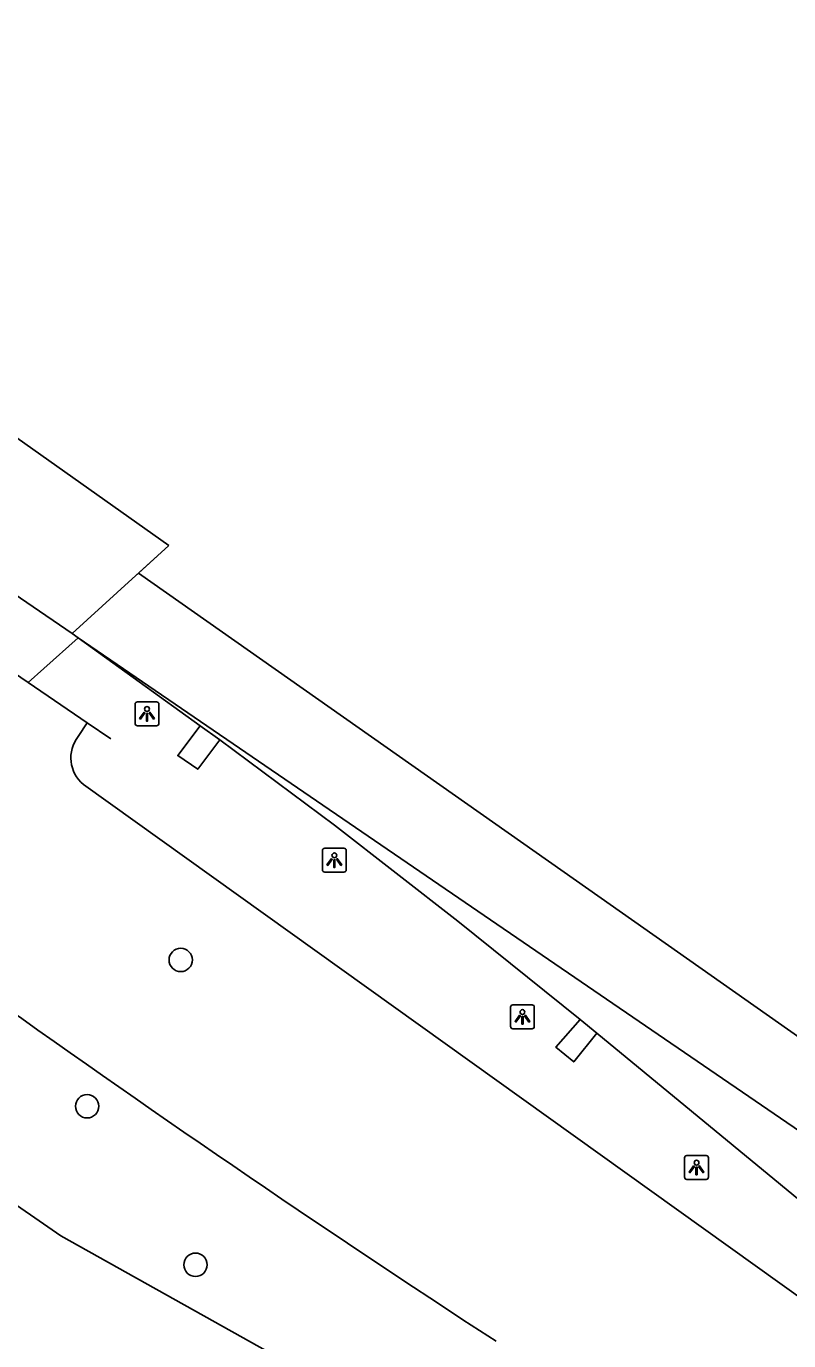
# Model space of a CAD drawing. Extents: x 157466 to 158888, y 383063 to 384677.
# Drawn here: x 158361.8 to 158393.8, y 384184.2 to 384239.3 of the extents above; entities that cross this region are included whole.
import ezdxf

# ---------------------------------------------------------------- set-up
doc = ezdxf.new("R2010")
doc.units = 0
for name, color, linetype in [('IMGEO_Berm_groen', 7, 'Continuous'), ('IMGEO_Boom', 7, 'Continuous'), ('IMGEO_Dek', 7, 'Continuous'), ('IMGEO_Groenvoorziening', 7, 'Continuous'), ('IMGEO_Hek', 7, 'Continuous'), ('IMGEO_Lichtpunt', 7, 'Continuous'), ('IMGEO_Loofbos', 7, 'Continuous'), ('IMGEO_Rijbaan_lokaal_open', 7, 'Continuous'), ('IMGEO_Rijbaan_regionaal_gesloten', 7, 'Continuous'), ('IMGEO_Verkeerseiland_gesloten', 7, 'Continuous')]:
    doc.layers.add(name, color=color, linetype=linetype)

msp = doc.modelspace()

# ---------------------------------------------------------------- linework, layer by layer
at = {"layer": 'IMGEO_Berm_groen'}
for points in [[(158361.905, 384211.819), (158362.557, 384212.403), (158363.999, 384213.694)], [(158361.905, 384211.819), (158364.381, 384210.132), (158363.998, 384209.55)], [(158364.226, 384207.542), (158409.706, 384174.963), (158454.193, 384143.399), (158509.531, 384101.598), (158556.106, 384066.154), (158560.057, 384064.967), (158561.452, 384065.409)]]:
    msp.add_lwpolyline(points, dxfattribs=at)
msp.add_arc((158365.157, 384208.665), 1.459, 142.6378, 230.3181, dxfattribs=at)
at = {"layer": 'IMGEO_Boom'}
for centre in [(158368.301, 384200.183), (158364.378, 384194.048), (158368.922, 384187.405)]:
    msp.add_circle(centre, 0.489, dxfattribs=at)
at = {"layer": 'IMGEO_Dek'}
msp.add_lwpolyline([(158367.799, 384217.562), (158352.119, 384228.656), (158335.71, 384239.328), (158334.501, 384238.216), (158331.742, 384235.677), (158331.539, 384235.814), (158330.086, 384234.533), (158329.421, 384233.948), (158334.124, 384230.744), (158339.668, 384226.968), (158340.646, 384226.301), (158347.549, 384221.598), (158348.232, 384221.133), (158350.843, 384219.355), (158355.506, 384216.178), (158355.959, 384215.869), (158361.905, 384211.819), (158362.557, 384212.403), (158363.999, 384213.694), (158363.758, 384213.869), (158366.264, 384216.159)], close=True, dxfattribs=at)
at = {"layer": 'IMGEO_Groenvoorziening'}
msp.add_lwpolyline([(158540.021, 384066.852), (158500, 384096.927), (158443.955, 384137.978), (158423.407, 384152.613), (158416.697, 384157.392), (158402.291, 384166.786), (158363.277, 384188.62), (158360.502, 384190.527), (158357.942, 384192.713), (158355.624, 384195.155), (158353.455, 384198), (158351.756, 384201.254), (158350.406, 384204.667), (158349.775, 384206.758), (158349.735, 384207.849), (158349.868, 384208.429)], dxfattribs=at)
at = {"layer": 'IMGEO_Hek'}
for points in [[(158355.959, 384215.869), (158361.905, 384211.819)], [(158361.905, 384211.819), (158364.381, 384210.132)], [(158364.381, 384210.132), (158365.372, 384209.457)]]:
    msp.add_lwpolyline(points, dxfattribs=at)
at = {"layer": 'IMGEO_Lichtpunt'}
for p, q in [((158366.39, 384210.907), (158366.39, 384210.1)), ((158366.39, 384210.907), (158366.39, 384210.1)), ((158367.292, 384211.002), (158366.484, 384211.002)), ((158367.292, 384211.002), (158366.484, 384211.002)), ((158367.386, 384210.1), (158367.386, 384210.907)), ((158367.386, 384210.1), (158367.386, 384210.907)), ((158366.484, 384210.006), (158367.292, 384210.006)), ((158366.484, 384210.006), (158367.292, 384210.006)), ((158374.244, 384204.771), (158374.244, 384203.964)), ((158374.244, 384204.771), (158374.244, 384203.964)), ((158375.146, 384204.866), (158374.338, 384204.866)), ((158375.146, 384204.866), (158374.338, 384204.866)), ((158375.24, 384203.964), (158375.24, 384204.771)), ((158375.24, 384203.964), (158375.24, 384204.771)), ((158374.338, 384203.87), (158375.146, 384203.87)), ((158374.338, 384203.87), (158375.146, 384203.87)), ((158382.13, 384198.203), (158382.13, 384197.396)), ((158382.13, 384198.203), (158382.13, 384197.396)), ((158383.032, 384198.298), (158382.224, 384198.298)), ((158383.032, 384198.298), (158382.224, 384198.298)), ((158383.126, 384197.396), (158383.126, 384198.203)), ((158383.126, 384197.396), (158383.126, 384198.203)), ((158382.224, 384197.302), (158383.032, 384197.302)), ((158382.224, 384197.302), (158383.032, 384197.302)), ((158390.329, 384191.982), (158389.521, 384191.982)), ((158390.329, 384191.982), (158389.521, 384191.982)), ((158389.427, 384191.887), (158389.427, 384191.08)), ((158389.427, 384191.887), (158389.427, 384191.08)), ((158390.423, 384191.08), (158390.423, 384191.887)), ((158390.423, 384191.08), (158390.423, 384191.887)), ((158389.521, 384190.986), (158390.329, 384190.986)), ((158389.521, 384190.986), (158390.329, 384190.986))]:
    msp.add_line(p, q, dxfattribs=at)
for points in [[(158366.764, 384210.571), (158366.803, 384210.543), (158366.615, 384210.281), (158366.577, 384210.308), (158366.764, 384210.571)], [(158366.866, 384210.523), (158366.913, 384210.523), (158366.913, 384210.201), (158366.866, 384210.201), (158366.866, 384210.523)], [(158366.976, 384210.543), (158367.014, 384210.57), (158367.201, 384210.308), (158367.162, 384210.28), (158366.976, 384210.543)], [(158374.618, 384204.435), (158374.657, 384204.407), (158374.469, 384204.145), (158374.431, 384204.172), (158374.618, 384204.435)], [(158374.72, 384204.387), (158374.767, 384204.387), (158374.767, 384204.065), (158374.72, 384204.065), (158374.72, 384204.387)], [(158374.83, 384204.407), (158374.868, 384204.434), (158375.055, 384204.172), (158375.016, 384204.144), (158374.83, 384204.407)], [(158382.504, 384197.867), (158382.543, 384197.839), (158382.355, 384197.577), (158382.317, 384197.604), (158382.504, 384197.867)], [(158382.606, 384197.819), (158382.653, 384197.819), (158382.653, 384197.497), (158382.606, 384197.497), (158382.606, 384197.819)], [(158382.716, 384197.839), (158382.754, 384197.866), (158382.941, 384197.604), (158382.902, 384197.576), (158382.716, 384197.839)], [(158389.801, 384191.551), (158389.84, 384191.523), (158389.652, 384191.261), (158389.614, 384191.288), (158389.801, 384191.551)], [(158389.903, 384191.503), (158389.95, 384191.503), (158389.95, 384191.181), (158389.903, 384191.181), (158389.903, 384191.503)], [(158390.013, 384191.523), (158390.051, 384191.55), (158390.238, 384191.288), (158390.199, 384191.26), (158390.013, 384191.523)]]:
    msp.add_lwpolyline(points, dxfattribs=at)
for centre in [(158366.889, 384210.705), (158374.743, 384204.569), (158382.629, 384198.001), (158389.926, 384191.685)]:
    msp.add_circle(centre, 0.0994, dxfattribs=at)
for centre, start, end in [((158366.484, 384210.907), 90, 180), ((158366.484, 384210.907), 90, 180), ((158367.292, 384210.907), 0, 90), ((158367.292, 384210.907), 0, 90), ((158366.484, 384210.1), 180, 270), ((158366.484, 384210.1), 180, 270), ((158367.292, 384210.1), 270, 0), ((158367.292, 384210.1), 270, 360), ((158374.338, 384204.771), 90, 180), ((158374.338, 384204.771), 90, 180), ((158375.146, 384204.771), 0, 90), ((158375.146, 384204.771), 0, 90), ((158374.338, 384203.964), 180, 270), ((158374.338, 384203.964), 180, 270), ((158375.146, 384203.964), 270, 0), ((158375.146, 384203.964), 270, 360), ((158382.224, 384198.203), 90, 180), ((158382.224, 384198.203), 90, 180), ((158383.032, 384198.203), 0, 90), ((158383.032, 384198.203), 0, 90), ((158382.224, 384197.396), 180, 270), ((158382.224, 384197.396), 180, 270), ((158383.032, 384197.396), 270, 0), ((158383.032, 384197.396), 270, 360), ((158389.521, 384191.887), 90, 180), ((158389.521, 384191.887), 90, 180), ((158390.329, 384191.887), 0, 90), ((158390.329, 384191.887), 0, 90), ((158389.521, 384191.08), 180, 270), ((158389.521, 384191.08), 180, 270), ((158390.329, 384191.08), 270, 0), ((158390.329, 384191.08), 270, 360)]:
    msp.add_arc(centre, 0.0946, start, end, dxfattribs=at)
at = {"layer": 'IMGEO_Loofbos'}
msp.add_lwpolyline([(158355.959, 384215.869), (158361.905, 384211.819)], dxfattribs=at)
msp.add_arc((158708.114, 384685.503), 598.308, 234.375087, 236.916556, dxfattribs=at)
at = {"layer": 'IMGEO_Rijbaan_lokaal_open'}
for points in [[(158369.945, 384209.411), (158369.018, 384208.178), (158368.177, 384208.753), (158369.118, 384209.997)], [(158385.752, 384197.116), (158384.78, 384195.912), (158384.032, 384196.526), (158385.049, 384197.688)]]:
    msp.add_lwpolyline(points, dxfattribs=at)
at = {"layer": 'IMGEO_Rijbaan_regionaal_gesloten'}
for points in [[(158331.742, 384235.677), (158336.2, 384232.641), (158341.304, 384229.164), (158341.737, 384228.869), (158342.729, 384228.193), (158349.625, 384223.496), (158350.314, 384223.026), (158352.897, 384221.267), (158354.22, 384220.366), (158357.591, 384218.07), (158358.041, 384217.763), (158363.758, 384213.869)], [(158366.532, 384216.404), (158367.799, 384217.562)], [(158363.999, 384213.694), (158363.758, 384213.869), (158366.264, 384216.159), (158366.532, 384216.404)], [(158366.532, 384216.404), (158384.888, 384203.502), (158407.999, 384187.255), (158428.196, 384172.9), (158446.75, 384159.713), (158463.958, 384147.342), (158473.966, 384140.148), (158487.202, 384130.472), (158496.357, 384123.78), (158510.339, 384113.362), (158570.234, 384068.529)], [(158363.999, 384213.694), (158369.118, 384209.997)], [(158450.893, 384152.249), (158430.285, 384167.553), (158410.766, 384181.345), (158395.079, 384192.43), (158363.999, 384213.694)], [(158369.118, 384209.997), (158369.945, 384209.411)], [(158369.945, 384209.411), (158374.756, 384205.833), (158379.926, 384201.813), (158385.049, 384197.688)], [(158385.049, 384197.688), (158385.752, 384197.116)], [(158385.752, 384197.116), (158395.425, 384189.132), (158400.565, 384185.069)]]:
    msp.add_lwpolyline(points, dxfattribs=at)
at = {"layer": 'IMGEO_Verkeerseiland_gesloten'}
msp.add_lwpolyline([(158331.742, 384235.677), (158331.539, 384235.814), (158330.086, 384234.533), (158329.421, 384233.948), (158334.124, 384230.744), (158339.668, 384226.968), (158340.646, 384226.301), (158347.549, 384221.598), (158348.232, 384221.133), (158350.843, 384219.355), (158355.506, 384216.178), (158355.959, 384215.869), (158361.905, 384211.819), (158362.557, 384212.403), (158363.999, 384213.694), (158363.758, 384213.869)], dxfattribs=at)

doc.saveas('drawing.dxf')
